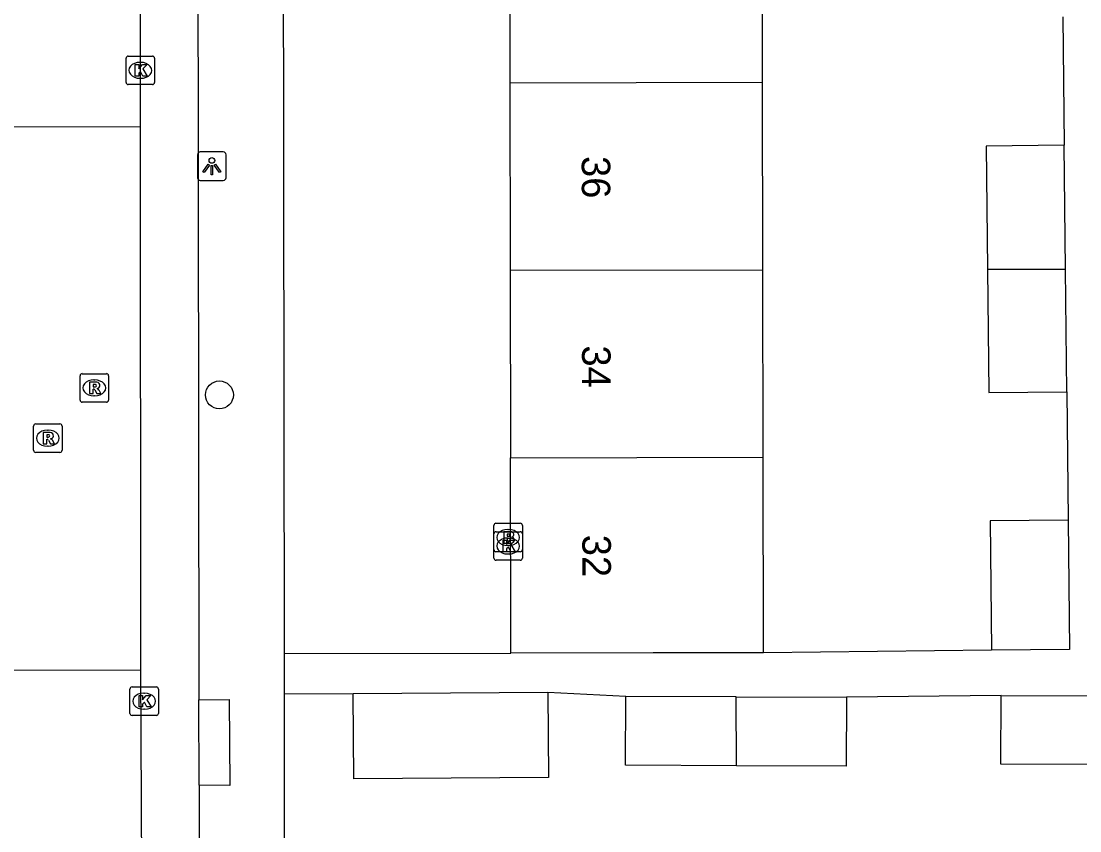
# Model space of a CAD drawing. Extents: x 160732 to 162105, y 387428 to 388479.
# Drawn here: x 161157.55 to 161194.7, y 387834.81 to 387863.22 of the extents above; entities that cross this region are included whole.
import ezdxf

# ---------------------------------------------------------------- set-up
doc = ezdxf.new("R2010")
doc.units = 0
for name, color, linetype in [('IMGEO_Boom', 7, 'Continuous'), ('IMGEO_Brandkraan', 7, 'Continuous'), ('IMGEO_Kolk', 7, 'Continuous'), ('IMGEO_Lichtpunt', 7, 'Continuous'), ('IMGEO_Pand', 7, 'Continuous'), ('IMGEO_Pand_nummerreeks', 7, 'Continuous'), ('IMGEO_Rijbaan_lokaal_open', 7, 'Continuous'), ('IMGEO_Rioolput', 7, 'Continuous'), ('IMGEO_Voetpad_open', 7, 'Continuous')]:
    doc.layers.add(name, color=color, linetype=linetype)

msp = doc.modelspace()

# ---------------------------------------------------------------- linework, layer by layer
at = {"layer": 'IMGEO_Boom'}
msp.add_circle((161164.508, 387850.107), 0.489, dxfattribs=at)
at = {"layer": 'IMGEO_Brandkraan'}
for p, q in [((161174.135, 387844.677), (161174.135, 387845.529)), ((161174.21, 387845.603), (161175.062, 387845.603)), ((161174.623, 387845.383), (161174.648, 387845.383)), ((161175.136, 387845.529), (161175.136, 387844.677)), ((161175.062, 387844.603), (161174.21, 387844.603)), ((161174.646, 387844.823), (161174.621, 387844.823))]:
    msp.add_line(p, q, dxfattribs=at)
for points in [[(161174.135, 387844.677), (161174.135, 387845.529)], [(161174.21, 387845.603), (161175.062, 387845.603)], [(161175.136, 387845.529), (161175.136, 387844.677)], [(161174.483, 387845.303), (161174.483, 387844.903), (161174.696, 387844.903)], [(161174.714, 387845.303), (161174.483, 387845.303)], [(161174.662, 387845.222), (161174.608, 387845.222), (161174.608, 387845.146)], [(161174.608, 387845.146), (161174.661, 387845.146)], [(161174.67, 387845.07), (161174.608, 387845.07), (161174.608, 387844.989)], [(161174.608, 387844.989), (161174.67, 387844.989)], [(161175.062, 387844.603), (161174.21, 387844.603)]]:
    msp.add_lwpolyline(points, dxfattribs=at)
for centre, radius, start, end in [((161174.212, 387845.527), 0.0765, 91.552, 178.448), ((161174.212, 387845.527), 0.0765, 91.552, 178.448), ((161175.06, 387845.527), 0.0765, 1.552, 88.448), ((161175.06, 387845.527), 0.0765, 1.552, 88.448), ((161174.663, 387845.184), 0.0379, 267.8285, 90.9355), ((161174.671, 387845.029), 0.0404, 269.8759, 90.5077), ((161174.718, 387845.158), 0.145, 59.4692, 91.5367), ((161174.743, 387845.205), 0.0922, 285.5137, 58.1501), ((161174.748, 387845.013), 0.105, 301.3115, 78.989), ((161174.212, 387844.679), 0.0765, 181.552, 268.448), ((161174.212, 387844.679), 0.0765, 181.552, 268.448), ((161174.702, 387845.154), 0.251, 268.6676, 293.5347), ((161175.06, 387844.679), 0.0765, 271.552, 358.448), ((161175.06, 387844.679), 0.0765, 271.552, 358.448)]:
    msp.add_arc(centre, radius, start, end, dxfattribs=at)
for centre, major_axis, ratio, start_param, end_param in [((161174.622, 387845.103), (-0.387, 0.002), 0.722429, 4.712389, 7.853982), ((161174.647, 387845.103), (-0.39, 0.002), 0.717154, 1.570796, 4.712389)]:
    msp.add_ellipse(centre, major_axis=major_axis, ratio=ratio, start_param=start_param, end_param=end_param, dxfattribs=at)
at = {"layer": 'IMGEO_Kolk'}
for p, q in [((161161.23, 387861.067), (161161.23, 387861.919)), ((161161.305, 387861.993), (161162.157, 387861.993)), ((161161.718, 387861.773), (161161.743, 387861.773)), ((161162.231, 387861.919), (161162.231, 387861.067)), ((161162.157, 387860.993), (161161.305, 387860.993)), ((161161.741, 387861.213), (161161.716, 387861.213)), ((161174.137, 387844.378), (161174.137, 387845.23)), ((161174.212, 387845.304), (161175.064, 387845.304)), ((161174.625, 387845.084), (161174.65, 387845.084)), ((161175.138, 387845.23), (161175.138, 387844.378)), ((161175.064, 387844.304), (161174.212, 387844.304)), ((161174.648, 387844.524), (161174.623, 387844.524)), ((161161.366, 387838.933), (161161.366, 387839.785)), ((161161.441, 387839.859), (161162.293, 387839.859)), ((161162.367, 387839.785), (161162.367, 387838.933)), ((161161.854, 387839.639), (161161.879, 387839.639)), ((161161.877, 387839.079), (161161.852, 387839.079)), ((161162.293, 387838.859), (161161.441, 387838.859))]:
    msp.add_line(p, q, dxfattribs=at)
for points in [[(161161.23, 387861.067), (161161.23, 387861.919)], [(161161.305, 387861.993), (161162.157, 387861.993)], [(161161.551, 387861.693), (161161.674, 387861.693), (161161.674, 387861.542), (161161.804, 387861.693), (161161.968, 387861.693), (161161.822, 387861.542), (161161.975, 387861.293), (161161.823, 387861.293), (161161.738, 387861.457), (161161.674, 387861.39), (161161.674, 387861.293), (161161.551, 387861.293), (161161.551, 387861.693)], [(161162.231, 387861.919), (161162.231, 387861.067)], [(161162.157, 387860.993), (161161.305, 387860.993)], [(161174.137, 387844.378), (161174.137, 387845.23)], [(161174.212, 387845.304), (161175.064, 387845.304)], [(161174.458, 387845.004), (161174.581, 387845.004), (161174.581, 387844.853), (161174.711, 387845.004), (161174.875, 387845.004), (161174.729, 387844.853), (161174.882, 387844.604), (161174.73, 387844.604), (161174.645, 387844.768), (161174.581, 387844.701), (161174.581, 387844.604), (161174.458, 387844.604), (161174.458, 387845.004)], [(161175.138, 387845.23), (161175.138, 387844.378)], [(161175.064, 387844.304), (161174.212, 387844.304)], [(161161.366, 387838.933), (161161.366, 387839.785)], [(161161.441, 387839.859), (161162.293, 387839.859)], [(161162.367, 387839.785), (161162.367, 387838.933)], [(161161.687, 387839.559), (161161.81, 387839.559), (161161.81, 387839.408), (161161.94, 387839.559), (161162.104, 387839.559), (161161.958, 387839.408), (161162.111, 387839.159), (161161.959, 387839.159), (161161.874, 387839.323), (161161.81, 387839.256), (161161.81, 387839.159), (161161.687, 387839.159), (161161.687, 387839.559)], [(161162.293, 387838.859), (161161.441, 387838.859)]]:
    msp.add_lwpolyline(points, dxfattribs=at)
for centre, start, end in [((161161.307, 387861.917), 91.552, 178.448), ((161161.307, 387861.917), 91.552, 178.448), ((161162.155, 387861.917), 1.552, 88.448), ((161162.155, 387861.917), 1.552, 88.448), ((161161.307, 387861.069), 181.552, 268.448), ((161161.307, 387861.069), 181.552, 268.448), ((161162.155, 387861.069), 271.552, 358.448), ((161162.155, 387861.069), 271.552, 358.448), ((161174.214, 387845.228), 91.552, 178.448), ((161174.214, 387845.228), 91.552, 178.448), ((161175.062, 387845.228), 1.552, 88.448), ((161175.062, 387845.228), 1.552, 88.448), ((161174.214, 387844.38), 181.552, 268.448), ((161174.214, 387844.38), 181.552, 268.448), ((161175.062, 387844.38), 271.552, 358.448), ((161175.062, 387844.38), 271.552, 358.448), ((161161.443, 387839.783), 91.552, 178.448), ((161161.443, 387839.783), 91.552, 178.448), ((161162.291, 387839.783), 1.552, 88.448), ((161162.291, 387839.783), 1.552, 88.448), ((161161.443, 387838.935), 181.552, 268.448), ((161161.443, 387838.935), 181.552, 268.448), ((161162.291, 387838.935), 271.552, 358.448), ((161162.291, 387838.935), 271.552, 358.448)]:
    msp.add_arc(centre, 0.0765, start, end, dxfattribs=at)
for centre, major_axis, ratio, start_param, end_param in [((161161.717, 387861.493), (-0.387, 0.002), 0.722429, 4.712389, 7.853982), ((161161.742, 387861.493), (-0.39, 0.002), 0.717154, 1.570796, 4.712389), ((161174.624, 387844.804), (-0.387, 0.002), 0.722429, 4.712389, 7.853982), ((161174.649, 387844.804), (-0.39, 0.002), 0.717154, 1.570796, 4.712389), ((161161.853, 387839.359), (-0.387, 0.002), 0.722429, 4.712389, 7.853982), ((161161.878, 387839.359), (-0.39, 0.002), 0.717154, 1.570796, 4.712389)]:
    msp.add_ellipse(centre, major_axis=major_axis, ratio=ratio, start_param=start_param, end_param=end_param, dxfattribs=at)
at = {"layer": 'IMGEO_Lichtpunt'}
for p, q in [((161163.741, 387858.534), (161163.741, 387857.727)), ((161163.741, 387858.534), (161163.741, 387857.727)), ((161164.643, 387858.629), (161163.835, 387858.629)), ((161164.643, 387858.629), (161163.835, 387858.629)), ((161164.737, 387857.727), (161164.737, 387858.534)), ((161164.737, 387857.727), (161164.737, 387858.534)), ((161163.835, 387857.633), (161164.643, 387857.633)), ((161163.835, 387857.633), (161164.643, 387857.633))]:
    msp.add_line(p, q, dxfattribs=at)
for points in [[(161164.115, 387858.198), (161164.154, 387858.17), (161163.966, 387857.908), (161163.928, 387857.935), (161164.115, 387858.198)], [(161164.217, 387858.15), (161164.264, 387858.15), (161164.264, 387857.828), (161164.217, 387857.828), (161164.217, 387858.15)], [(161164.327, 387858.17), (161164.365, 387858.197), (161164.552, 387857.935), (161164.513, 387857.907), (161164.327, 387858.17)]]:
    msp.add_lwpolyline(points, dxfattribs=at)
msp.add_circle((161164.24, 387858.332), 0.0994, dxfattribs=at)
for centre, start, end in [((161163.835, 387858.534), 90, 180), ((161163.835, 387858.534), 90, 180), ((161164.643, 387858.534), 0, 90), ((161164.643, 387858.534), 0, 90), ((161163.835, 387857.727), 180, 270), ((161163.835, 387857.727), 180, 270), ((161164.643, 387857.727), 270, 0), ((161164.643, 387857.727), 270, 360)]:
    msp.add_arc(centre, 0.0946, start, end, dxfattribs=at)
at = {"layer": 'IMGEO_Pand'}
for points in [[(161174.684, 387867.625), (161174.695, 387861.058)], [(161183.565, 387861.074), (161183.554, 387867.642)], [(161174.695, 387861.058), (161183.565, 387861.074)], [(161174.695, 387861.058), (161174.706, 387854.48)], [(161183.576, 387854.497), (161183.565, 387861.074)], [(161194.151, 387858.867), (161191.409, 387858.838), (161191.455, 387854.512)], [(161194.197, 387854.517), (161194.151, 387858.867)], [(161174.706, 387854.48), (161183.576, 387854.497)], [(161174.706, 387854.48), (161174.717, 387847.903)], [(161183.587, 387847.92), (161183.576, 387854.497)], [(161191.455, 387854.512), (161194.197, 387854.517)], [(161191.455, 387854.512), (161191.5, 387850.185), (161194.242, 387850.214)], [(161194.242, 387850.214), (161194.197, 387854.517)], [(161174.717, 387847.903), (161183.587, 387847.92)], [(161174.729, 387841.045), (161174.717, 387847.903)], [(161183.599, 387841.061), (161183.587, 387847.92)], [(161194.29, 387845.714), (161191.548, 387845.685), (161191.596, 387841.148)], [(161194.29, 387845.714), (161194.338, 387841.177), (161191.596, 387841.148)], [(161183.599, 387841.061), (161179.729, 387841.054), (161174.729, 387841.045)], [(161176.03, 387839.667), (161169.194, 387839.615)], [(161176.03, 387839.667), (161176.052, 387836.688), (161169.217, 387836.636), (161169.194, 387839.615)], [(161182.647, 387837.098), (161178.755, 387837.111), (161178.762, 387839.524)], [(161182.64, 387839.511), (161178.762, 387839.524)], [(161182.64, 387839.511), (161186.508, 387839.499)], [(161182.647, 387837.098), (161182.64, 387839.511)], [(161186.508, 387839.499), (161186.5, 387837.086), (161182.647, 387837.098)], [(161195.823, 387837.137), (161191.93, 387837.15), (161191.937, 387839.563)], [(161191.937, 387839.563), (161195.816, 387839.55)]]:
    msp.add_lwpolyline(points, dxfattribs=at)
at = {"layer": 'IMGEO_Rijbaan_lokaal_open'}
for points in [[(161161.733, 387859.513), (161161.702, 387896.422)], [(161161.733, 387859.513), (161156.836, 387859.504)], [(161161.745, 387840.463), (161161.733, 387859.513)], [(161156.899, 387840.447), (161161.745, 387840.463)], [(161161.851, 387819.357), (161161.745, 387840.463)]]:
    msp.add_lwpolyline(points, dxfattribs=at)
at = {"layer": 'IMGEO_Rioolput'}
for p, q in [((161159.616, 387849.925), (161159.616, 387850.777)), ((161159.691, 387850.851), (161160.543, 387850.851)), ((161160.104, 387850.631), (161160.129, 387850.631)), ((161160.617, 387850.777), (161160.617, 387849.925)), ((161160.543, 387849.851), (161159.691, 387849.851)), ((161160.127, 387850.071), (161160.102, 387850.071)), ((161158.059, 387849.088), (161158.911, 387849.088)), ((161157.984, 387848.162), (161157.984, 387849.014)), ((161158.472, 387848.868), (161158.497, 387848.868)), ((161158.985, 387849.014), (161158.985, 387848.162)), ((161158.495, 387848.308), (161158.47, 387848.308)), ((161158.911, 387848.088), (161158.059, 387848.088))]:
    msp.add_line(p, q, dxfattribs=at)
for points in [[(161159.616, 387849.925), (161159.616, 387850.777)], [(161159.691, 387850.851), (161160.543, 387850.851)], [(161160.205, 387850.549), (161159.953, 387850.551), (161159.953, 387850.151)], [(161160.617, 387850.777), (161160.617, 387849.925)], [(161159.953, 387850.151), (161160.077, 387850.151), (161160.077, 387850.313), (161160.088, 387850.313)], [(161160.131, 387850.47), (161160.077, 387850.47), (161160.077, 387850.389)], [(161160.077, 387850.389), (161160.129, 387850.389)], [(161160.135, 387850.284), (161160.206, 387850.151), (161160.346, 387850.151), (161160.281, 387850.277)], [(161160.543, 387849.851), (161159.691, 387849.851)], [(161158.059, 387849.088), (161158.911, 387849.088)], [(161157.984, 387848.162), (161157.984, 387849.014)], [(161158.573, 387848.786), (161158.321, 387848.788), (161158.321, 387848.388)], [(161158.499, 387848.707), (161158.445, 387848.707), (161158.445, 387848.626)], [(161158.985, 387849.014), (161158.985, 387848.162)], [(161158.321, 387848.388), (161158.445, 387848.388), (161158.445, 387848.55), (161158.456, 387848.55)], [(161158.445, 387848.626), (161158.497, 387848.626)], [(161158.503, 387848.521), (161158.574, 387848.388), (161158.714, 387848.388), (161158.649, 387848.514)], [(161158.911, 387848.088), (161158.059, 387848.088)]]:
    msp.add_lwpolyline(points, dxfattribs=at)
for centre, radius, start, end in [((161159.693, 387850.775), 0.0765, 91.552, 178.448), ((161159.693, 387850.775), 0.0765, 91.552, 178.448), ((161160.204, 387850.439), 0.109, 350.3612, 89.416), ((161160.541, 387850.775), 0.0765, 1.552, 88.448), ((161160.541, 387850.775), 0.0765, 1.552, 88.448), ((161160.087, 387850.26), 0.0533, 26.0293, 88.6989), ((161160.113, 387850.578), 0.19, 274.7715, 282.9687), ((161160.137, 387850.374), 0.0964, 77.0061, 93.1865), ((161160.151, 387850.431), 0.0378, 276.6634, 79.6772), ((161160.202, 387850.439), 0.112, 277.5842, 350.9817), ((161160.186, 387850.224), 0.108, 29.5134, 73.7905), ((161159.693, 387849.927), 0.0765, 181.552, 268.448), ((161159.693, 387849.927), 0.0765, 181.552, 268.448), ((161160.541, 387849.927), 0.0765, 271.552, 358.448), ((161160.541, 387849.927), 0.0765, 271.552, 358.448), ((161158.061, 387849.012), 0.0765, 91.552, 178.448), ((161158.061, 387849.012), 0.0765, 91.552, 178.448), ((161158.909, 387849.012), 0.0765, 1.552, 88.448), ((161158.909, 387849.012), 0.0765, 1.552, 88.448), ((161158.505, 387848.611), 0.0964, 77.0061, 93.1865), ((161158.519, 387848.668), 0.0378, 276.6634, 79.6772), ((161158.572, 387848.676), 0.109, 350.3612, 89.416), ((161158.455, 387848.497), 0.0533, 26.0293, 88.6989), ((161158.481, 387848.815), 0.19, 274.7715, 282.9687), ((161158.57, 387848.676), 0.112, 277.5842, 350.9817), ((161158.554, 387848.461), 0.108, 29.5134, 73.7905), ((161158.061, 387848.164), 0.0765, 181.552, 268.448), ((161158.061, 387848.164), 0.0765, 181.552, 268.448), ((161158.909, 387848.164), 0.0765, 271.552, 358.448), ((161158.909, 387848.164), 0.0765, 271.552, 358.448)]:
    msp.add_arc(centre, radius, start, end, dxfattribs=at)
for centre, major_axis, ratio, start_param, end_param in [((161160.103, 387850.351), (-0.387, 0.002), 0.722429, 4.712389, 7.853982), ((161160.128, 387850.351), (-0.39, 0.002), 0.717154, 1.570796, 4.712389), ((161158.471, 387848.588), (-0.387, 0.002), 0.722429, 4.712389, 7.853982), ((161158.496, 387848.588), (-0.39, 0.002), 0.717154, 1.570796, 4.712389)]:
    msp.add_ellipse(centre, major_axis=major_axis, ratio=ratio, start_param=start_param, end_param=end_param, dxfattribs=at)
at = {"layer": 'IMGEO_Voetpad_open'}
for points in [[(161163.709, 387893.342), (161163.778, 387839.554), (161163.778, 387839.41)], [(161166.784, 387841.036), (161166.725, 387892.043)], [(161194.103, 387863.367), (161194.151, 387858.867)], [(161194.242, 387850.214), (161194.29, 387845.714)], [(161166.784, 387841.036), (161174.729, 387841.045)], [(161166.786, 387839.612), (161166.784, 387841.036)], [(161191.596, 387841.148), (161183.599, 387841.061)], [(161163.778, 387839.41), (161164.845, 387839.418), (161164.866, 387836.404), (161163.794, 387836.409)], [(161163.794, 387836.409), (161163.778, 387839.41)], [(161169.194, 387839.615), (161166.786, 387839.612)], [(161166.809, 387818.907), (161166.786, 387839.612)], [(161178.762, 387839.524), (161176.03, 387839.667)], [(161191.937, 387839.563), (161186.508, 387839.499)], [(161163.794, 387836.409), (161163.798, 387822.532)]]:
    msp.add_lwpolyline(points, dxfattribs=at)

# ---------------------------------------------------------------- texts
at = {"layer": 'IMGEO_Pand_nummerreeks'}
for s, p in [('36', (161177.219, 387858.487)), ('34', (161177.23, 387851.842)), ('32', (161177.241, 387845.2))]:
    msp.add_text(s, height=1, rotation=270.0981, dxfattribs=at).set_placement(p)

doc.saveas('drawing.dxf')
